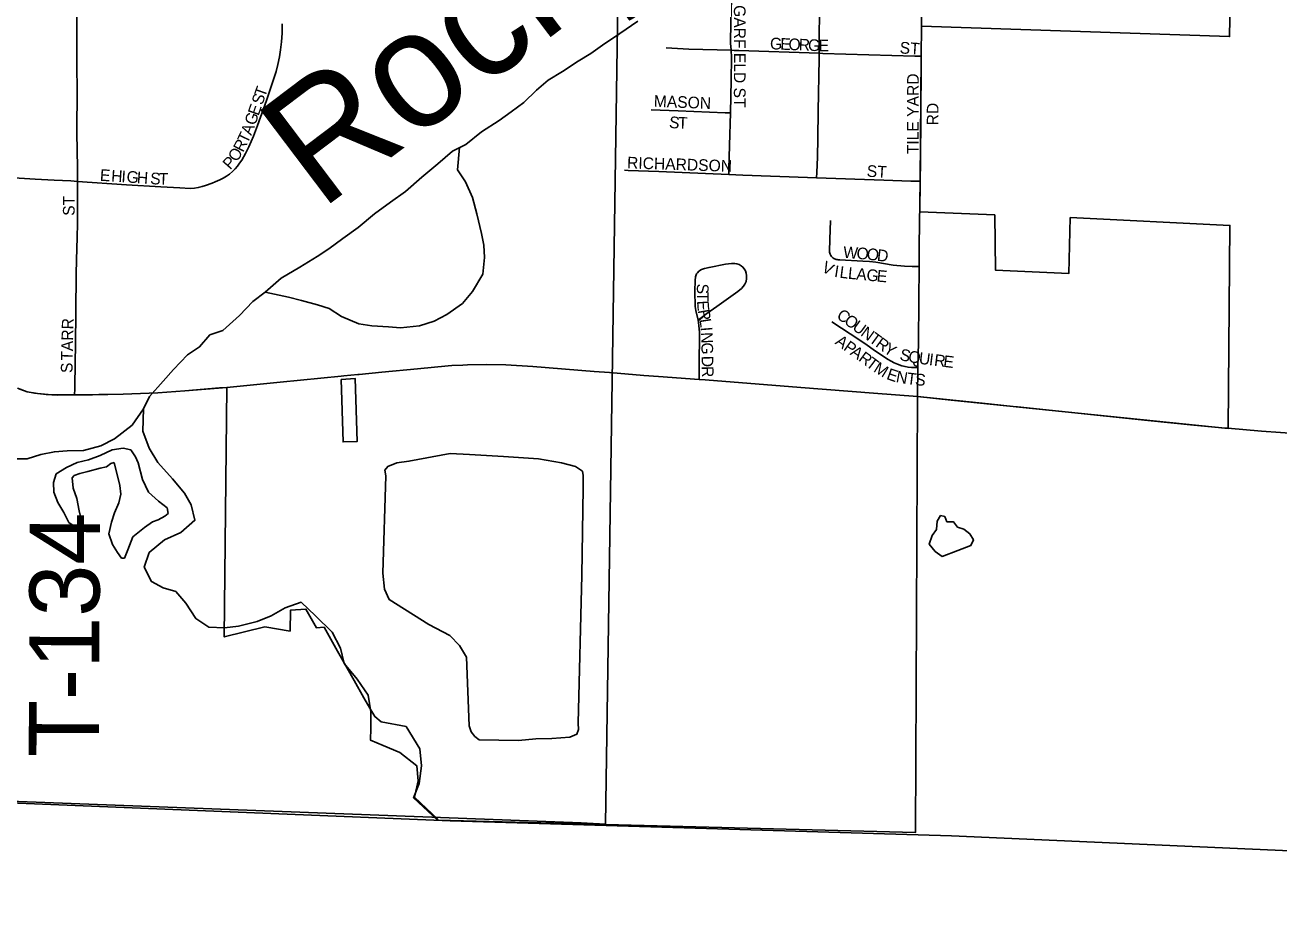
# Model space of a CAD drawing. Extents: x 1443599 to 1910620, y 1028088 to 1361369.
# Drawn here: x 1644158 to 1649524, y 1155813 to 1159606 of the extents above; entities that cross this region are included whole.
import ezdxf

# ---------------------------------------------------------------- set-up
doc = ezdxf.new("R2010")
doc.units = 0
for name, color, linetype in [('GM_X_Adjacent_County', 7, 'Continuous'), ('GM_X_City_Street', 7, 'Continuous'), ('GM_X_City_Street_Text', 7, 'Continuous'), ('GM_X_Corporation', 7, 'Continuous'), ('GM_X_County', 7, 'Continuous'), ('GM_X_Minor_Lake', 7, 'Continuous'), ('GM_X_Minor_River', 7, 'Continuous'), ('GM_X_Minor_River_Text', 7, 'Continuous'), ('GM_X_Section', 7, 'Continuous'), ('GM_X_State_Route', 7, 'Continuous'), ('GM_X_Township', 7, 'Continuous'), ('GM_X_Township_Road', 7, 'Continuous'), ('GM_X_Township_Road_Text', 7, 'Continuous')]:
    doc.layers.add(name, color=color, linetype=linetype)

msp = doc.modelspace()

# ---------------------------------------------------------------- linework, layer by layer
at = {"layer": 'GM_X_Adjacent_County'}
msp.add_lwpolyline([(1631321.7, 1156526.4), (1635964.6, 1156489.9), (1636394.3, 1156486.5), (1639893.6, 1156408.7), (1641054, 1156382.8), (1641985.5, 1156362.1), (1643814, 1156287.4), (1643986.6, 1156280.4), (1645977.2, 1156199.2), (1648123.1, 1156134), (1650022.7, 1156050.6), (1651177.8, 1155965), (1651682.5, 1155953.3), (1651801.4, 1155950.6), (1651929.8, 1155947.6), (1651945.1, 1155947.3), (1653765.2, 1155905.3), (1654275.8, 1155894.5), (1656788.7, 1155841.5), (1656910.1, 1155843.6), (1657377.2, 1155851.8), (1658061.8, 1155840.1), (1658626.2, 1155812.7)], dxfattribs=at)
at = {"layer": 'GM_X_City_Street'}
for points in [[(1647556.5, 1159485.6), (1647558.2, 1159730.5), (1647558.9, 1159814.1)], [(1647179.2, 1159498.3), (1647177.7, 1159529.3), (1647178.7, 1159618.5), (1647181.8, 1159716.6), (1647183.3, 1159731.5), (1647185.1, 1159748.2), (1647187.2, 1159757.3), (1647189.8, 1159765.7), (1647194.5, 1159776.2), (1647199.6, 1159785.7)], [(1647994.4, 1159601.6), (1647997.8, 1159797.3)], [(1644381.8, 1158937), (1644381.9, 1158948.2), (1644381.8, 1158996.5), (1644379.4, 1159143.1), (1644379.7, 1159182.6), (1644379.9, 1159219.7), (1644380.2, 1159257.4), (1644380.1, 1159289.7), (1644380.1, 1159321.1), (1644380, 1159342.9), (1644380, 1159364.6), (1644379.9, 1159392.9), (1644379.8, 1159436.3), (1644379.7, 1159477.4), (1644379.6, 1159525.9), (1644379.6, 1159570.9), (1644379.7, 1159604.7), (1644379.7, 1159632.9), (1644379.7, 1159670), (1644379.8, 1159708.6)], [(1644970.6, 1158934.7), (1644980.9, 1158939.1), (1644991.9, 1158943.7), (1645006.1, 1158950.9), (1645019.7, 1158959.1), (1645032.6, 1158968.4), (1645044.8, 1158978.8), (1645056.2, 1158989.9), (1645066.5, 1159002), (1645076.1, 1159014.8), (1645085.1, 1159028.2), (1645101.2, 1159056.2), (1645115.5, 1159085.3), (1645134.9, 1159130), (1645152.5, 1159175.6), (1645191, 1159283.2), (1645216.8, 1159360.6), (1645231.8, 1159406.8), (1645239.7, 1159437.2), (1645247, 1159470.7), (1645251.3, 1159500.7), (1645255.7, 1159534.1), (1645257.4, 1159571), (1645257.8, 1159611.4)], [(1646901.1, 1159508.8), (1646999.3, 1159503.4), (1647179.2, 1159498.3)], [(1647176.7, 1159229.9), (1647180, 1159370.4), (1647180.7, 1159466.9), (1647179.2, 1159498.3)], [(1647179.2, 1159498.3), (1647212.2, 1159497.4), (1647556.5, 1159485.6)], [(1647545.6, 1158952.3), (1647546.4, 1158975.4), (1647548.7, 1159040.6), (1647550.3, 1159122.6), (1647552.5, 1159237.7), (1647556.4, 1159463), (1647556.5, 1159485.6)], [(1647556.5, 1159485.6), (1647572.6, 1159485), (1647965.6, 1159473.5), (1647993.6, 1159472.6)], [(1647991.4, 1159218.5), (1647992.9, 1159430.6), (1647993.2, 1159445.3)], [(1646838, 1159242.6), (1646953.4, 1159238.8), (1647154.8, 1159230.8), (1647176.7, 1159229.9)], [(1647169.2, 1158966.4), (1647169.9, 1158991.3), (1647172.6, 1159090.3), (1647176.7, 1159229.9)], [(1647988.8, 1158937.1), (1647989.9, 1159022.4), (1647991.4, 1159218.5)], [(1643978.2, 1158962.1), (1643996.6, 1158958.7), (1644007.7, 1158957.1), (1644017.6, 1158956.3), (1644086.3, 1158953), (1644200.5, 1158947), (1644282.5, 1158942.7), (1644354.2, 1158938.8), (1644381.8, 1158937)], [(1646722.8, 1158984.3), (1646739.1, 1158984.1), (1646869.8, 1158978.7), (1647169.2, 1158966.4)], [(1647169.2, 1158966.4), (1647229.3, 1158963.9), (1647507, 1158953.7), (1647545.6, 1158952.3)], [(1647545.6, 1158952.3), (1647833.8, 1158941.7), (1647948.2, 1158938.3), (1647988.8, 1158937.1)], [(1644369.8, 1158022.3), (1644370.2, 1158048.4), (1644370.8, 1158087.1), (1644371.5, 1158128.1), (1644372.3, 1158177.3), (1644373, 1158220.7), (1644374.1, 1158288.4), (1644374.5, 1158326.3), (1644374.9, 1158365.8), (1644375.2, 1158400.4), (1644375.5, 1158435.8), (1644375.9, 1158481.8), (1644376.4, 1158530.1), (1644376.9, 1158550.2), (1644377.9, 1158591.4), (1644378.4, 1158613.1), (1644378.9, 1158635.6), (1644379.5, 1158657.4), (1644380.2, 1158688), (1644380.7, 1158708.2), (1644381.5, 1158744.7), (1644381.6, 1158769.3), (1644381.6, 1158800.8), (1644381.7, 1158838.6), (1644381.8, 1158872.5), (1644381.8, 1158937)], [(1644381.8, 1158937), (1644591.7, 1158922.8), (1644738.5, 1158913.8), (1644819.7, 1158909.5), (1644864.5, 1158906.9), (1644883.1, 1158907.8), (1644899.2, 1158910.4), (1644915.2, 1158915.2), (1644930, 1158919.5), (1644957.8, 1158929.5), (1644970.6, 1158934.7)], [(1647604.8, 1158769.4), (1647602.9, 1158687.7), (1647600.4, 1158638.5), (1647600.9, 1158633.6), (1647601.7, 1158629.6), (1647603.1, 1158625.7), (1647604.5, 1158622.7), (1647606.3, 1158619.6), (1647609.1, 1158615.5), (1647612.1, 1158612.5), (1647615.1, 1158609.7), (1647618.8, 1158607.3), (1647622.6, 1158605.3), (1647625.9, 1158603.9), (1647629.3, 1158602.9), (1647633.8, 1158602), (1647638, 1158601.3), (1647645.5, 1158600.5), (1647743.8, 1158595.6), (1647772.4, 1158593.6), (1647798.6, 1158590.5), (1647873.4, 1158578.3), (1647922.2, 1158573.1), (1647955.1, 1158572.6), (1647984.5, 1158572.2)], [(1647043.4, 1158088.2), (1647043.4, 1158101.3), (1647043.5, 1158143.5), (1647044.1, 1158290.9), (1647043.1, 1158304), (1647041.9, 1158320.3), (1647038, 1158342.9), (1647028.1, 1158384.4), (1647025.7, 1158400.5), (1647025, 1158466.1), (1647025.3, 1158512.1), (1647027.3, 1158528.3), (1647031.6, 1158540.5), (1647035.5, 1158545.6), (1647042, 1158552.6), (1647053.4, 1158559.2), (1647065.7, 1158563.5), (1647085, 1158568.4), (1647155.8, 1158582), (1647181.9, 1158585.1), (1647195, 1158585.2), (1647204.7, 1158583.7), (1647213.9, 1158580.6), (1647222.5, 1158575.8), (1647230.1, 1158569.6), (1647236.2, 1158561.9), (1647240.9, 1158553.3), (1647244.2, 1158544), (1647246, 1158534.3), (1647246, 1158521.2), (1647243.4, 1158508.4), (1647238.2, 1158496.4), (1647232.8, 1158488.3), (1647224.1, 1158478.6), (1647209, 1158465.8), (1647118.2, 1158401.1), (1647076.3, 1158370.8), (1647045.2, 1158347.9), (1647040.4, 1158344.4)], [(1647979.3, 1158139.3), (1647981.1, 1158246.5), (1647983.5, 1158427.1)], [(1647610.7, 1158335.7), (1647652.7, 1158307.9), (1647726, 1158260.2), (1647761.8, 1158235.5), (1647787.9, 1158217.3), (1647848.5, 1158174.9), (1647865.4, 1158166.5), (1647877.8, 1158160), (1647892.1, 1158154.1), (1647910.4, 1158147.6), (1647924.1, 1158143.7), (1647937.1, 1158141.1), (1647952.1, 1158140.5), (1647979.3, 1158139.3)], [(1647977.2, 1158015.5), (1647979.3, 1158139.3)]]:
    msp.add_lwpolyline(points, dxfattribs=at)
at = {"layer": 'GM_X_Corporation'}
msp.add_lwpolyline([(1649345.1, 1161327.7), (1649313.1, 1159556.8), (1647994.4, 1159601.6), (1647993.6, 1159472.7), (1647988.8, 1158937.1), (1647987.1, 1158806), (1648308.1, 1158793.5), (1648310.9, 1158557.2), (1648624.9, 1158542), (1648630.9, 1158782), (1649314.8, 1158748.5), (1649307, 1157879.3), (1648357.8, 1157976.3), (1648121.5, 1158000.6), (1647977.2, 1158015.5), (1647969.1, 1156149), (1645922.7, 1156201.7), (1645820.6, 1156297.6), (1645844.4, 1156358.6), (1645854.9, 1156433.4), (1645847.4, 1156506.7), (1645788.1, 1156603.2), (1645681.7, 1156622.1), (1645655.2, 1156645.3), (1645632.8, 1156680.9), (1645607.7, 1156725.6), (1645566.3, 1156799.3), (1645495.3, 1156925.8), (1645437.7, 1157028.2), (1645404.5, 1157025.1), (1645359.4, 1157105.2), (1645293.7, 1157100.2), (1645291.9, 1157011), (1645183.7, 1157029.1), (1645009.9, 1156985.8), (1645021.4, 1158054.9), (1644841.6, 1158039.3), (1644726.3, 1158031.4), (1644577.9, 1158025.2), (1644369.8, 1158022.3), (1644272.6, 1158023), (1644211.2, 1158028.3), (1644167.3, 1158036.2), (1644125.4, 1158051.8)], dxfattribs=at)
msp.add_lwpolyline([(1645510.6, 1158088.6), (1645519.1, 1157821.4), (1645579.1, 1157823.3), (1645570.5, 1158093.4)], close=True, dxfattribs=at)
at = {"layer": 'GM_X_County'}
msp.add_lwpolyline([(1658626.2, 1155812.7), (1658061.8, 1155840.1), (1657377.2, 1155851.8), (1656910.1, 1155843.6), (1656788.7, 1155841.5), (1654275.8, 1155894.5), (1653765.2, 1155905.3), (1651945.1, 1155947.3), (1651929.8, 1155947.6), (1651801.4, 1155950.6), (1651682.5, 1155953.3), (1651177.8, 1155965), (1650022.7, 1156050.6), (1648123.1, 1156134), (1645977.2, 1156199.2), (1643986.6, 1156280.4), (1643814, 1156287.4), (1641985.5, 1156362.1), (1641054, 1156382.8), (1639893.6, 1156408.7), (1636394.3, 1156486.5), (1635964.6, 1156489.9), (1631321.7, 1156526.4)], dxfattribs=at)
at = {"layer": 'GM_X_Minor_Lake'}
for p, q in [((1644539.1, 1157732.6), (1644563.7, 1157634)), ((1648175.2, 1157447.9), (1648149.3, 1157456.3)), ((1646524.8, 1156617.2), (1646540.3, 1157250.7))]:
    msp.add_line(p, q, dxfattribs=at)
for points in [[(1644563.7, 1157634), (1644567.1, 1157597.8), (1644558.6, 1157559.8), (1644539.9, 1157518), (1644527.3, 1157478.1), (1644516.5, 1157428.1), (1644531.9, 1157381.8), (1644553.4, 1157347.3), (1644571, 1157323), (1644583, 1157322.8), (1644597.6, 1157358.7), (1644618.5, 1157414.6), (1644669.1, 1157454), (1644703.5, 1157479.6), (1644727.7, 1157487.2), (1644755.9, 1157502.9), (1644770.1, 1157514.7), (1644766.5, 1157538.8), (1644728.9, 1157567.4), (1644685.4, 1157606.2), (1644660.2, 1157660.7), (1644641.2, 1157731.1), (1644629.6, 1157757.4), (1644610, 1157787.7), (1644578.1, 1157794.2), (1644529.9, 1157786.9), (1644479.5, 1157763.5), (1644429.2, 1157744.2), (1644380.9, 1157732.9), (1644334.6, 1157711.5), (1644290.1, 1157684), (1644279.6, 1157648.1), (1644280.9, 1157605.9), (1644298.3, 1157561.6), (1644323.7, 1157519.1), (1644345.1, 1157476.7), (1644372.8, 1157456.2), (1644388.9, 1157460), (1644401.1, 1157475.9), (1644389.8, 1157526.2), (1644378.6, 1157578.5), (1644363.3, 1157622.8), (1644359.9, 1157667), (1644368.1, 1157676.9), (1644392.3, 1157686.6), (1644426.4, 1157694.1), (1644478.7, 1157709.4), (1644506.8, 1157715), (1644525.1, 1157728.8), (1644539.1, 1157732.6)], [(1646540.3, 1157250.7), (1646545.9, 1157623.6), (1646546.7, 1157677.8), (1646543, 1157695.9), (1646513.2, 1157716.4), (1646453.4, 1157731.3), (1646355.5, 1157748.7), (1646205.5, 1157758.9), (1646059.5, 1157767), (1645977.4, 1157772.2), (1645800.7, 1157738.6), (1645748.6, 1157731.3), (1645710.3, 1157715.8), (1645698, 1157699.9), (1645701.7, 1157675.8), (1645689.4, 1157258.9), (1645696.4, 1157190.6), (1645715.7, 1157146.2), (1645886.3, 1157039.4), (1645975.7, 1156992), (1646017.1, 1156949.3), (1646046.4, 1156898.8), (1646058, 1156605.8), (1646067.6, 1156579.6), (1646083.4, 1156559.3), (1646101.2, 1156545), (1646269.3, 1156542.6), (1646343.5, 1156549.6), (1646411.6, 1156550.6), (1646489.8, 1156557.5), (1646520, 1156569.1), (1646526.3, 1156589.1), (1646524.8, 1156617.2)], [(1648149.3, 1157456.3), (1648131.6, 1157478.6), (1648103.5, 1157479), (1648093.9, 1157501.2), (1648075.9, 1157505.5), (1648061.5, 1157481.6), (1648059, 1157445.6), (1648040.6, 1157419.8), (1648028, 1157383.9), (1648053.6, 1157351.4), (1648083.3, 1157330.9), (1648149.8, 1157356.1), (1648206.1, 1157377.3), (1648216.5, 1157401.2), (1648200.9, 1157427.5), (1648175.2, 1157447.9)]]:
    msp.add_lwpolyline(points, dxfattribs=at)
at = {"layer": 'GM_X_Minor_River'}
for points in [[(1646779.9, 1159622.3), (1646703.8, 1159570.2), (1646629.6, 1159520), (1646579.5, 1159483.9), (1646525.4, 1159451.8), (1646457.3, 1159407.7), (1646397.2, 1159369.6), (1646347.1, 1159327.5), (1646293, 1159275.3), (1646238.9, 1159235.2), (1646186.9, 1159197.1)], [(1646186.9, 1159197.1), (1646110.7, 1159148.9), (1646044.6, 1159094.8), (1645986.5, 1159066.7), (1645924.4, 1159012.6), (1645856.3, 1158954.4), (1645786.1, 1158894.2), (1645722, 1158848.1), (1645653.9, 1158797.9), (1645583.8, 1158739.8), (1645517.7, 1158691.6), (1645457.6, 1158647.5), (1645407.5, 1158615.4), (1645333.3, 1158569.3), (1645253.2, 1158523.1), (1645185.1, 1158462.9), (1645133, 1158422.8), (1645074.9, 1158362.7), (1645004.8, 1158298.5), (1644948.7, 1158280.4), (1644904.6, 1158228.3), (1644852.5, 1158194.2), (1644792.4, 1158132), (1644748.3, 1158081.8), (1644690.2, 1158015.6), (1644664.2, 1157963.5), (1644616.1, 1157893.3), (1644539.9, 1157835.1), (1644481.8, 1157805), (1644407.7, 1157785), (1644337.6, 1157783), (1644283.5, 1157779), (1644225.4, 1157766.9), (1644167.3, 1157748.9), (1644097.2, 1157748.9)], [(1645185.1, 1158462.9), (1645285.3, 1158440.9), (1645341.3, 1158426.8), (1645409.5, 1158408.7), (1645459.5, 1158392.7), (1645511.6, 1158358.6), (1645585.7, 1158326.4), (1645641.8, 1158318.4), (1645713.9, 1158314.4), (1645764, 1158310.4), (1645846.2, 1158318.4), (1645908.3, 1158338.4), (1645962.4, 1158366.5), (1646030.5, 1158414.6), (1646072.6, 1158464.8), (1646116.6, 1158539), (1646124.7, 1158611.2), (1646120.7, 1158663.4), (1646110.7, 1158713.6), (1646090.6, 1158797.8), (1646072.6, 1158868.1), (1646042.6, 1158934.3), (1646008.5, 1158986.4), (1646017.7, 1159081.8)], [(1644664.2, 1157963.5), (1644662.1, 1157867.2), (1644688.2, 1157794.9), (1644726.2, 1157732.7), (1644788.3, 1157662.5), (1644840.4, 1157602.3), (1644868.5, 1157552.1), (1644884.5, 1157485.9), (1644824.4, 1157433.8), (1644754.2, 1157401.7), (1644688.1, 1157347.5), (1644668.1, 1157285.3), (1644698.1, 1157223.1), (1644748.2, 1157197), (1644802.3, 1157180.9), (1644846.4, 1157130.8), (1644888.4, 1157064.6), (1644944.5, 1157028.4), (1645010.6, 1157024.4), (1645070.7, 1157032.4), (1645150.9, 1157052.5), (1645211, 1157076.5), (1645271.1, 1157110.6), (1645339.2, 1157134.7), (1645401.3, 1157076.5), (1645471.4, 1157006.3), (1645507.5, 1156938), (1645523.5, 1156871.8), (1645579.6, 1156805.6), (1645625.6, 1156737.4), (1645637.6, 1156665.1), (1645637.6, 1156594.9), (1645635.6, 1156544.7), (1645689.7, 1156520.7), (1645761.8, 1156490.6), (1645834, 1156434.3), (1645840, 1156370.1), (1645823.9, 1156299.9), (1645926, 1156203.7)]]:
    msp.add_lwpolyline(points, dxfattribs=at)
at = {"layer": 'GM_X_Section'}
msp.add_lwpolyline([(1646721.6, 1161506.3), (1646642.4, 1156184.9), (1646537.8, 1156189.5), (1641266.9, 1156390.3), (1641314.3, 1157718), (1641296.4, 1161695.5)], close=True, dxfattribs=at)
at = {"layer": 'GM_X_State_Route'}
for points in [[(1645021.4, 1158054.9), (1645249.4, 1158077.2), (1645511, 1158102.5), (1645522.2, 1158103.6), (1645582.2, 1158109.4), (1645587.8, 1158110), (1645685.3, 1158119.4), (1645838, 1158134.3), (1645969, 1158147), (1645983.9, 1158147.8)], [(1645983.9, 1158147.8), (1646031.4, 1158150.5)], [(1646031.4, 1158150.5), (1646051.2, 1158151.6), (1646133.6, 1158152.9), (1646215.8, 1158150.8), (1646330.8, 1158144.2), (1646592.9, 1158123), (1646658.6, 1158117.9), (1646805.8, 1158106.3), (1646869.5, 1158101.5)], [(1646869.5, 1158101.5), (1647043.4, 1158088.2), (1647067.9, 1158086.4), (1647477.4, 1158053.9), (1647788.6, 1158030.3), (1647977.2, 1158015.5)], [(1644134.9, 1158047.3), (1644167.2, 1158036.2), (1644199.2, 1158029.7), (1644248, 1158024), (1644297.2, 1158022.1), (1644369.8, 1158022.3), (1644445.8, 1158022.6), (1644577.9, 1158025.2), (1644726.3, 1158031.4), (1644841.6, 1158039.3), (1644841.7, 1158039.3)], [(1644841.7, 1158039.3), (1644989.5, 1158052.5), (1645021.4, 1158054.9)], [(1647977.2, 1158015.5), (1648281.8, 1157984.1)], [(1648281.8, 1157984.1), (1648400.3, 1157971.9), (1648405.6, 1157971.3), (1648962.7, 1157913.5), (1649160.3, 1157893.2), (1649279.5, 1157881.9)], [(1649279.5, 1157881.9), (1649305.8, 1157879.4), (1649449.8, 1157866.7), (1649694.2, 1157849.8), (1649930.7, 1157838.9), (1650119.3, 1157831.9), (1650164.6, 1157830.1)]]:
    msp.add_lwpolyline(points, dxfattribs=at)
at = {"layer": 'GM_X_Township'}
msp.add_lwpolyline([(1650022.7, 1156050.6), (1648123.1, 1156134), (1645977.2, 1156199.2), (1643986.6, 1156280.4), (1643814, 1156287.4), (1641985.5, 1156362.1), (1641054, 1156382.8), (1639893.6, 1156408.7), (1636394.3, 1156486.5), (1635964.6, 1156489.9), (1631321.7, 1156526.4)], dxfattribs=at)
at = {"layer": 'GM_X_Township_Road'}
for points in [[(1647993.6, 1159472.6), (1647994.4, 1159601.6)], [(1647993.2, 1159445.3), (1647993.6, 1159472.6)], [(1647984.5, 1158572.2), (1647985.2, 1158662.2), (1647988.8, 1158937.1)], [(1647983.5, 1158427.1), (1647984.5, 1158572.2)]]:
    msp.add_lwpolyline(points, dxfattribs=at)

# ---------------------------------------------------------------- texts
at = {"layer": 'GM_X_City_Street_Text'}
for s, rotation, p in [('GARFIELD ST', 270, (1647191.5, 1159691.5)), ('G', 357.6277, (1647345.2, 1159502.9)), ('E', 357.6236, (1647389.2, 1159501)), ('O', 357.6284, (1647424.4, 1159499.6)), ('R', 357.6415, (1647468.3, 1159497.8)), ('G', 357.8705, (1647508.1, 1159496.1)), ('E', 359.4868, (1647553.6, 1159494.4)), ('ST', 356.1879, (1647899.9, 1159485.2)), ('TILE YARD', 90, (1647982.9, 1159053.5)), ('T', 70.5707, (1645184.5, 1159293.9)), ('E', 70.5789, (1645156.7, 1159215.1)), ('S', 70.5584, (1645172.8, 1159260.7)), ('MASON', 357.7084, (1646848, 1159256.5)), ('RD', 90, (1648067.3, 1159176.7)), ('G', 70.5602, (1645142.1, 1159173.6)), ('S', 353.4713, (1646912, 1159166.8)), ('T', 358.8897, (1646952.1, 1159162.4)), ('A', 69.0224, (1645125.8, 1159131.1)), ('R', 62.8672, (1645090.3, 1159058.7)), ('T', 64.694, (1645109.1, 1159095.5)), ('O', 57.9749, (1645064.7, 1159017.3)), ('P', 48.5185, (1645035.9, 1158983.7)), ('RICHARDSON', 358.0907, (1646733.6, 1158992.5)), ('ST', 356.4254, (1647759, 1158957.2)), ('E', 356.2686, (1644476.7, 1158939.6)), ('H', 356.271, (1644525, 1158936.5)), ('I', 356.2601, (1644568.9, 1158933.6)), ('G', 356.2773, (1644590.9, 1158932.2)), ('H', 356.2773, (1644634.8, 1158929.3)), ('S', 356.2686, (1644691.9, 1158925.6)), ('T', 358.3479, (1644729, 1158923.2)), ('ST', 90, (1644369.8, 1158789.5)), ('W', 355.5742, (1647657.9, 1158609.6)), ('O', 355.5032, (1647715, 1158605.2)), ('O', 354.122, (1647758.5, 1158601.8)), ('D', 353.3304, (1647802.1, 1158597.3)), ('V', 333.2884, (1647563.3, 1158553.3)), ('I', 351.2008, (1647618.8, 1158528.4)), ('L', 352.7003, (1647642, 1158524.8)), ('L', 354.2811, (1647678.4, 1158520.2)), ('A', 354.4964, (1647713.6, 1158516.6)), ('G', 354.5189, (1647757.4, 1158512.4)), ('E', 354.6741, (1647801.4, 1158508.2)), ('S', 270.1639, (1647033.1, 1158499)), ('T', 270.1838, (1647033.2, 1158463.8)), ('E', 274.2372, (1647033.4, 1158424.8)), ('R', 279.868, (1647036.7, 1158384.3)), ('C', 323.8539, (1647627.4, 1158354.4)), ('O', 323.88, (1647659.4, 1158331.1)), ('TARR', 88.499, (1644361, 1158168.7)), ('L', 278.9705, (1647043.4, 1158345.5)), ('I', 275.0341, (1647048.8, 1158311.6)), ('U', 323.8513, (1647694.9, 1158305.1)), ('N', 323.8472, (1647730.5, 1158279.2)), ('N', 271.5083, (1647050.7, 1158290.5)), ('A', 324.4636, (1647621.5, 1158243.1)), ('P', 324.4417, (1647657.3, 1158217.6)), ('T', 323.871, (1647766, 1158253.2)), ('R', 323.8539, (1647794.4, 1158232.5)), ('Y', 326.4343, (1647828.4, 1158207.7)), ('G', 271.2021, (1647051.9, 1158246.6)), ('A', 324.2667, (1647685.9, 1158197.1)), ('R', 323.878, (1647721.6, 1158171.5)), ('S', 346.991, (1647898.1, 1158172.9)), ('Q', 349.5969, (1647934.9, 1158164.5)), ('U', 352.7902, (1647981.1, 1158156.1)), ('I', 352.8593, (1648024.8, 1158150.6)), ('R', 352.8708, (1648046.7, 1158147.9)), ('E', 352.877, (1648086, 1158142.9)), ('S', 90, (1644361, 1158116.3)), ('D', 271.2095, (1647053.1, 1158189.4)), ('R', 271.19, (1647054, 1158145.4)), ('T', 322.8296, (1647753.4, 1158148.3)), ('M', 328.2581, (1647785.7, 1158124.1)), ('E', 341.1114, (1647841.6, 1158091.1)), ('N', 349.5969, (1647882.8, 1158077.6)), ('T', 353.2305, (1647929.4, 1158069.2)), ('S', 354.1288, (1647965.3, 1158064.9))]:
    msp.add_text(s, height=50, rotation=rotation, dxfattribs=at).set_placement(p)
at = {"layer": 'GM_X_Minor_River_Text'}
msp.add_text('Rocky', height=500.23, rotation=37.0835, dxfattribs=at).set_placement((1645422, 1158810.1))
at = {"layer": 'GM_X_Township_Road_Text'}
msp.add_text('T-134', height=300, rotation=89.7199, dxfattribs=at).set_placement((1644473.1, 1156470.3))

doc.saveas('drawing.dxf')
